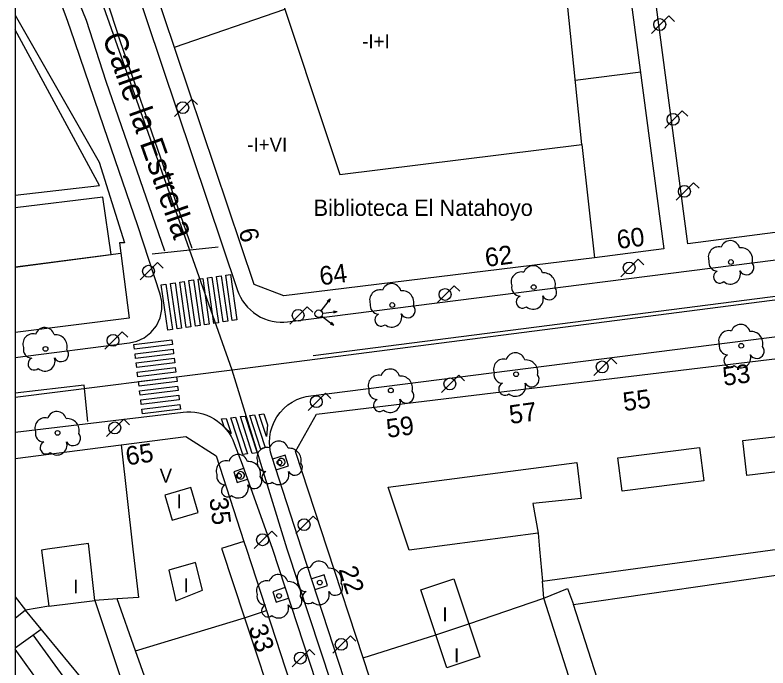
# Model space of a CAD drawing. Extents: x 282771 to 285132, y 4823109 to 4825496.
# Drawn here: x 282771.5 to 282852.4, y 4824282.8 to 4824352.9 of the extents above; entities that cross this region are included whole.
import ezdxf

# ---------------------------------------------------------------- set-up
doc = ezdxf.new("R2010")
doc.units = 0
for name, color, linetype in [('ACERA-BORDILLO', 7, 'Continuous'), ('ACERA-INTERIOR', 7, 'Continuous'), ('ARBOL', 7, 'Continuous'), ('CALLE-EJE', 7, 'Continuous'), ('CALLE-TEXTO', 7, 'Continuous'), ('Default', 7, 'Continuous'), ('EDIFICIO', 7, 'Continuous'), ('FAROLA', 7, 'Continuous'), ('INTERIOR-EDIFICIO', 7, 'Continuous'), ('MEDIANERA', 7, 'Continuous'), ('NUM-LOCAL', 7, 'Continuous'), ('NUM-PORTAL', 7, 'Continuous'), ('PASO-PEATONES', 7, 'Continuous'), ('SEMAFORO', 7, 'Continuous'), ('SENAL-VIARIA', 7, 'Continuous'), ('TXT-ALTURA-EDIFICIO', 7, 'Continuous'), ('TXT-EDIFICIOS', 7, 'Continuous'), ('VALLA', 7, 'Continuous'), ('ZONA-VERDE', 7, 'Continuous')]:
    doc.layers.add(name, color=color, linetype=linetype)

msp = doc.modelspace()

# ---------------------------------------------------------------- linework, layer by layer
at = {"layer": 'ACERA-BORDILLO'}
for points in [[(282771.5, 4824316.158), (282783.801, 4824317.731), (282784.583, 4824317.912), (282785.366, 4824318.277), (282786.086, 4824318.834), (282786.674, 4824319.56), (282787.078, 4824320.403), (282787.273, 4824321.291), (282787.268, 4824322.155), (282787.096, 4824322.94), (282784.691, 4824330.311), (282781.021, 4824340.94), (282777.441, 4824351.41), (282776.981, 4824352.75), (282776.491, 4824354.09), (282776.097, 4824355.089), (282775.491, 4824356.365), (282774.822, 4824357.64), (282774.28, 4824358.757), (282773.642, 4824360.096), (282773.132, 4824361.021), (282772.271, 4824362.711), (282771.5, 4824363.969)], [(282782.398, 4824362.091), (282795.397, 4824323.364), (282795.54, 4824322.989), (282795.718, 4824322.617), (282795.93, 4824322.253), (282796.177, 4824321.903), (282796.458, 4824321.569), (282796.771, 4824321.258), (282797.112, 4824320.974), (282797.48, 4824320.72), (282797.868, 4824320.5), (282798.272, 4824320.316), (282798.689, 4824320.17), (282799.111, 4824320.062), (282799.534, 4824319.992), (282799.954, 4824319.958), (282800.366, 4824319.96), (282800.766, 4824319.995), (282866.729, 4824328.355)], [(282841.471, 4824175.567), (282802.311, 4824295.551), (282799.063, 4824305.517), (282798.933, 4824305.995), (282798.848, 4824306.504), (282798.816, 4824307.038), (282798.844, 4824307.591), (282798.936, 4824308.152), (282799.094, 4824308.709), (282799.319, 4824309.252), (282799.609, 4824309.769), (282799.958, 4824310.247), (282800.358, 4824310.678), (282800.799, 4824311.054), (282801.271, 4824311.37), (282801.762, 4824311.625), (282802.262, 4824311.819), (282802.76, 4824311.954), (282803.248, 4824312.034), (282875.529, 4824321.251)], [(282771.5, 4824308.134), (282789.558, 4824310.286), (282789.964, 4824310.318), (282790.381, 4824310.318), (282790.805, 4824310.284), (282791.233, 4824310.213), (282791.66, 4824310.105), (282792.081, 4824309.96), (282792.49, 4824309.777), (282792.884, 4824309.559), (282793.258, 4824309.308), (282793.607, 4824309.027), (282793.928, 4824308.719), (282794.219, 4824308.389), (282794.477, 4824308.04), (282794.701, 4824307.678), (282794.892, 4824307.307), (282795.048, 4824306.931), (282795.878, 4824304.693), (282799.161, 4824295.551), (282835.662, 4824184.021)]]:
    msp.add_lwpolyline(points, dxfattribs=at)
at = {"layer": 'ACERA-INTERIOR'}
for p, q in [((282771.5, 4824284.952), (282774.291, 4824286.971)), ((282780.041, 4824277.261), (282773.455, 4824286.366)), ((282774.709, 4824280.367), (282771.5, 4824284.803))]:
    msp.add_line(p, q, dxfattribs=at)
for points in [[(282771.5, 4824352.911), (282780.521, 4824337.12), (282783.266, 4824328.455), (282782.72, 4824328.473), (282782.861, 4824327.351)], [(282799.531, 4824304.101), (282800.861, 4824304.531), (282800.491, 4824305.671), (282799.161, 4824305.241)], [(282799.978, 4824305.298), (282799.894, 4824305.26), (282799.815, 4824305.196), (282799.75, 4824305.108), (282799.71, 4824305), (282799.703, 4824304.886), (282799.727, 4824304.779), (282799.774, 4824304.689), (282799.834, 4824304.62), (282799.909, 4824304.567), (282800.004, 4824304.53), (282800.113, 4824304.518), (282800.226, 4824304.537), (282800.328, 4824304.588), (282800.409, 4824304.662), (282800.464, 4824304.748), (282800.493, 4824304.835), (282800.502, 4824304.926), (282800.486, 4824305.027), (282800.442, 4824305.128), (282800.369, 4824305.215), (282800.274, 4824305.279), (282800.169, 4824305.312), (282800.067, 4824305.316), (282799.978, 4824305.298)], [(282796.048, 4824304.22), (282794.991, 4824303.871), (282795.361, 4824302.731), (282796.456, 4824303.085)], [(282795.615, 4824303.87), (282795.531, 4824303.832), (282795.452, 4824303.768), (282795.387, 4824303.68), (282795.348, 4824303.572), (282795.34, 4824303.458), (282795.364, 4824303.351), (282795.411, 4824303.261), (282795.472, 4824303.192), (282795.547, 4824303.139), (282795.641, 4824303.102), (282795.75, 4824303.09), (282795.863, 4824303.11), (282795.966, 4824303.16), (282796.047, 4824303.234), (282796.101, 4824303.32), (282796.13, 4824303.407), (282796.139, 4824303.499), (282796.124, 4824303.599), (282796.079, 4824303.7), (282796.006, 4824303.788), (282795.911, 4824303.851), (282795.806, 4824303.884), (282795.705, 4824303.888), (282795.615, 4824303.87)], [(282803.731, 4824291.221), (282805.061, 4824291.651), (282804.691, 4824292.791), (282803.361, 4824292.361)], [(282800.511, 4824291.431), (282799.181, 4824290.991), (282799.551, 4824289.851), (282800.881, 4824290.281)]]:
    msp.add_lwpolyline(points, dxfattribs=at)
at = {"layer": 'ARBOL'}
for centre in [(282848.377, 4824326.408), (282827.198, 4824323.715), (282812.006, 4824321.788), (282849.486, 4824317.41), (282774.768, 4824317.072), (282825.308, 4824314.358), (282811.857, 4824312.617), (282776.061, 4824308.05), (282799.891, 4824304.871), (282795.531, 4824303.441), (282804.221, 4824291.971), (282799.851, 4824290.541)]:
    msp.add_circle(centre, 0.255, dxfattribs=at)
for centre, radius, start, end in [((282848.307, 4824327.668), 1.038, 15.64228, 161.38435), ((282847.047, 4824326.938), 1.097, 75.4318, 200.55608), ((282849.437, 4824326.668), 1.272, 345.03273, 95.79925), ((282846.937, 4824326.368), 0.935, 168.59898, 268.13236), ((282827.128, 4824324.975), 1.038, 15.64228, 161.38435), ((282850.047, 4824325.838), 0.797, 208.96247, 38.99103), ((282825.868, 4824324.245), 1.097, 75.4318, 200.55608), ((282828.258, 4824323.975), 1.272, 345.03273, 95.79925), ((282847.177, 4824324.818), 0.672, 113.73672, 309.4725), ((282848.317, 4824325.118), 1.086, 228.95447, 17.92796), ((282811.936, 4824323.048), 1.038, 15.64228, 161.38435), ((282810.676, 4824322.318), 1.097, 75.4318, 200.55608), ((282813.066, 4824322.048), 1.272, 345.03273, 95.79925), ((282825.758, 4824323.675), 0.935, 168.59898, 268.13236), ((282828.868, 4824323.145), 0.797, 208.96247, 38.99103), ((282825.998, 4824322.125), 0.672, 113.73672, 309.4725), ((282827.138, 4824322.425), 1.086, 228.95447, 17.92796), ((282810.566, 4824321.748), 0.935, 168.59898, 268.13236), ((282813.676, 4824321.218), 0.797, 208.96247, 38.99103), ((282810.806, 4824320.198), 0.672, 113.73672, 309.4725), ((282811.946, 4824320.498), 1.086, 228.95447, 17.92796), ((282774.698, 4824318.332), 1.038, 15.64228, 161.38435), ((282849.416, 4824318.67), 1.038, 15.64228, 161.38435), ((282773.438, 4824317.602), 1.097, 75.4318, 200.55608), ((282775.828, 4824317.332), 1.272, 345.03273, 95.79925), ((282848.156, 4824317.94), 1.097, 75.4318, 200.55608), ((282850.546, 4824317.67), 1.272, 345.03273, 95.79925), ((282848.046, 4824317.37), 0.935, 168.59898, 268.13236), ((282773.328, 4824317.032), 0.935, 168.59898, 268.13236), ((282776.438, 4824316.502), 0.797, 208.96247, 38.99103), ((282851.156, 4824316.84), 0.797, 208.96247, 38.99103), ((282773.568, 4824315.482), 0.672, 113.73672, 309.4725), ((282774.708, 4824315.782), 1.086, 228.95447, 17.92796), ((282823.978, 4824314.888), 1.097, 75.4318, 200.55608), ((282825.238, 4824315.618), 1.038, 15.64228, 161.38435), ((282848.286, 4824315.82), 0.672, 113.73672, 309.4725), ((282849.426, 4824316.12), 1.086, 228.95447, 17.92796), ((282826.368, 4824314.618), 1.272, 345.03273, 95.79925), ((282811.787, 4824313.877), 1.038, 15.64228, 161.38435), ((282823.868, 4824314.318), 0.935, 168.59898, 268.13236), ((282810.527, 4824313.147), 1.097, 75.4318, 200.55608), ((282812.917, 4824312.877), 1.272, 345.03273, 95.79925), ((282826.978, 4824313.788), 0.797, 208.96247, 38.99103), ((282810.417, 4824312.577), 0.935, 168.59898, 268.13236), ((282824.108, 4824312.768), 0.672, 113.73672, 309.4725), ((282825.248, 4824313.068), 1.086, 228.95447, 17.92796), ((282813.527, 4824312.047), 0.797, 208.96247, 38.99103), ((282810.657, 4824311.027), 0.672, 113.73672, 309.4725), ((282811.797, 4824311.327), 1.086, 228.95447, 17.92796), ((282775.991, 4824309.31), 1.038, 15.64228, 161.38435), ((282774.731, 4824308.58), 1.097, 75.4318, 200.55608), ((282777.121, 4824308.31), 1.272, 345.03273, 95.79925), ((282774.621, 4824308.01), 0.935, 168.59898, 268.13236), ((282777.731, 4824307.48), 0.797, 208.96247, 38.99103), ((282774.861, 4824306.46), 0.672, 113.73672, 309.4725), ((282776.001, 4824306.76), 1.086, 228.95447, 17.92796), ((282799.821, 4824306.131), 1.038, 15.64228, 161.38435), ((282798.561, 4824305.401), 1.097, 75.4318, 200.55608), ((282800.951, 4824305.131), 1.272, 345.03273, 95.79925), ((282795.461, 4824304.701), 1.038, 15.64228, 161.38435), ((282794.201, 4824303.971), 1.097, 75.4318, 200.55608), ((282796.591, 4824303.701), 1.272, 345.03273, 95.79925), ((282798.451, 4824304.831), 0.935, 168.59898, 268.13236), ((282801.561, 4824304.301), 0.797, 208.96247, 38.99103), ((282798.691, 4824303.281), 0.672, 113.73672, 309.4725), ((282799.831, 4824303.581), 1.086, 228.95447, 17.92796), ((282794.091, 4824303.401), 0.935, 168.59898, 268.13236), ((282797.201, 4824302.871), 0.797, 208.96247, 38.99103), ((282794.331, 4824301.851), 0.672, 113.73672, 309.4725), ((282795.471, 4824302.151), 1.086, 228.95447, 17.92796), ((282804.151, 4824293.231), 1.038, 15.64228, 161.38435), ((282802.891, 4824292.501), 1.097, 75.4318, 200.55608), ((282805.281, 4824292.231), 1.272, 345.03273, 95.79925), ((282799.781, 4824291.801), 1.038, 15.64228, 161.38435), ((282798.521, 4824291.071), 1.097, 75.4318, 200.55608), ((282800.911, 4824290.801), 1.272, 345.03273, 95.79925), ((282802.781, 4824291.931), 0.935, 168.59898, 268.13236), ((282805.891, 4824291.401), 0.797, 208.96247, 38.99103), ((282803.021, 4824290.381), 0.672, 113.73672, 309.4725), ((282804.161, 4824290.681), 1.086, 228.95447, 17.92796), ((282798.411, 4824290.501), 0.935, 168.59898, 268.13236), ((282801.521, 4824289.971), 0.797, 208.96247, 38.99103), ((282798.651, 4824288.951), 0.672, 113.73672, 309.4725), ((282799.791, 4824289.251), 1.086, 228.95447, 17.92796)]:
    msp.add_arc(centre, radius, start, end, dxfattribs=at)
at = {"layer": 'CALLE-EJE'}
for points in [[(282794.821, 4824314.791), (282775.801, 4824368.6)], [(282942.69, 4824333.861), (282794.821, 4824314.791)], [(282794.821, 4824314.791), (282771.5, 4824311.85)], [(282843.321, 4824166.432), (282800.711, 4824295.551), (282794.821, 4824314.791)]]:
    msp.add_lwpolyline(points, dxfattribs=at)
at = {"layer": 'Default'}
msp.add_lwpolyline([(285130.1, 4825495.5), (282771.5, 4825495.5), (282771.5, 4823109)], dxfattribs=at)
at = {"layer": 'EDIFICIO'}
for points in [[(282800.361, 4824322.781), (282797.181, 4824323.991), (282784.622, 4824361.415), (282786.497, 4824366.151), (282811.687, 4824375.825), (282833.728, 4824384.075), (282841.18, 4824327.828), (282833.721, 4824326.861), (282800.361, 4824322.781)], [(282771.5, 4824325.879), (282782.861, 4824327.351), (282783.751, 4824320.381), (282771.5, 4824318.839)], [(282898.88, 4824321.471), (282912.62, 4824323.091), (282940.34, 4824326.381), (282943.34, 4824301.671), (282937.27, 4824300.901), (282938.01, 4824295.551), (282940.25, 4824279.361), (282936, 4824277.511), (282940.61, 4824266.921), (282891.09, 4824245.691), (282839.261, 4824223.472), (282829.681, 4824220.082), (282826.381, 4824230.322), (282817.731, 4824256.931), (282808.881, 4824283.891), (282805.061, 4824295.551), (282801.621, 4824306.061), (282803.871, 4824310.071), (282873.52, 4824318.471), (282891.09, 4824320.541), (282898.88, 4824321.471)], [(282782.901, 4824306.771), (282789.841, 4824307.661), (282793.091, 4824305.591), (282796.071, 4824296.391), (282796.351, 4824295.551), (282802.065, 4824277.994)], [(282771.5, 4824305.314), (282782.901, 4824306.771)], [(282782.071, 4824277.551), (282772.631, 4824289.001), (282771.5, 4824288.103)]]:
    msp.add_lwpolyline(points, dxfattribs=at)
at = {"layer": 'FAROLA'}
for p, q in [((282841.72, 4824352.846), (282840.78, 4824351.916)), ((282842.31, 4824352.256), (282841.72, 4824352.846)), ((282840.78, 4824351.916), (282839.85, 4824350.976)), ((282790.491, 4824343.92), (282789.551, 4824342.99)), ((282791.081, 4824343.33), (282790.491, 4824343.92)), ((282789.551, 4824342.99), (282788.621, 4824342.05)), ((282843.145, 4824342.665), (282842.205, 4824341.735)), ((282843.735, 4824342.075), (282843.145, 4824342.665)), ((282842.205, 4824341.735), (282841.275, 4824340.795)), ((282844.367, 4824334.928), (282843.427, 4824333.998)), ((282844.957, 4824334.338), (282844.367, 4824334.928)), ((282843.427, 4824333.998), (282842.497, 4824333.058)), ((282838.43, 4824326.7), (282837.49, 4824325.77)), ((282839.02, 4824326.11), (282838.43, 4824326.7)), ((282786.814, 4824326.352), (282785.874, 4824325.422)), ((282787.404, 4824325.762), (282786.814, 4824326.352)), ((282837.49, 4824325.77), (282836.56, 4824324.83)), ((282785.874, 4824325.422), (282784.944, 4824324.482)), ((282818.663, 4824323.853), (282817.723, 4824322.923)), ((282819.253, 4824323.263), (282818.663, 4824323.853)), ((282817.723, 4824322.923), (282816.793, 4824321.983)), ((282802.882, 4824321.611), (282801.942, 4824320.682)), ((282803.472, 4824321.021), (282802.882, 4824321.611)), ((282801.942, 4824320.682), (282801.012, 4824319.742)), ((282783.005, 4824318.921), (282782.065, 4824317.991)), ((282783.595, 4824318.331), (282783.005, 4824318.921)), ((282782.065, 4824317.991), (282781.135, 4824317.051)), ((282835.532, 4824316.071), (282834.592, 4824315.141)), ((282836.122, 4824315.481), (282835.532, 4824316.071)), ((282834.592, 4824315.141), (282833.662, 4824314.201)), ((282819.175, 4824314.245), (282818.235, 4824313.315)), ((282819.765, 4824313.655), (282819.175, 4824314.245)), ((282818.235, 4824313.315), (282817.305, 4824312.375)), ((282804.838, 4824312.333), (282803.898, 4824311.403)), ((282805.428, 4824311.743), (282804.838, 4824312.333)), ((282803.898, 4824311.403), (282802.968, 4824310.463)), ((282783.189, 4824309.518), (282782.249, 4824308.588)), ((282783.779, 4824308.928), (282783.189, 4824309.518)), ((282782.249, 4824308.588), (282781.319, 4824307.648)), ((282803.521, 4824299.121), (282802.581, 4824298.191)), ((282804.111, 4824298.531), (282803.521, 4824299.121)), ((282802.581, 4824298.191), (282801.651, 4824297.251)), ((282799.061, 4824297.501), (282798.121, 4824296.571)), ((282799.651, 4824296.911), (282799.061, 4824297.501)), ((282798.121, 4824296.571), (282797.191, 4824295.631)), ((282807.511, 4824286.261), (282806.571, 4824285.331)), ((282808.101, 4824285.671), (282807.511, 4824286.261)), ((282806.571, 4824285.331), (282805.641, 4824284.391)), ((282803.121, 4824284.791), (282802.181, 4824283.861)), ((282803.711, 4824284.201), (282803.121, 4824284.791)), ((282802.181, 4824283.861), (282801.251, 4824282.921))]:
    msp.add_line(p, q, dxfattribs=at)
for centre, radius in [((282840.74, 4824351.916), 0.638), ((282789.511, 4824342.99), 0.637), ((282842.165, 4824341.735), 0.638), ((282843.387, 4824333.998), 0.638), ((282785.834, 4824325.422), 0.637), ((282837.45, 4824325.77), 0.637), ((282817.683, 4824322.923), 0.637), ((282801.902, 4824320.682), 0.637), ((282782.025, 4824317.991), 0.637), ((282834.552, 4824315.141), 0.637), ((282818.195, 4824313.315), 0.637), ((282803.858, 4824311.403), 0.637), ((282782.209, 4824308.588), 0.637), ((282802.541, 4824298.191), 0.637), ((282798.081, 4824296.571), 0.637), ((282806.531, 4824285.331), 0.637), ((282802.141, 4824283.861), 0.637)]:
    msp.add_circle(centre, radius, dxfattribs=at)
at = {"layer": 'INTERIOR-EDIFICIO'}
for points in [[(282816.101, 4824364.447), (282799.001, 4824358.02), (282806.391, 4824335.821), (282832.351, 4824339.05), (282830.665, 4824355.91), (282819.752, 4824354.462), (282816.101, 4824364.447)], [(282849.661, 4824307.221), (282858.241, 4824308.241), (282858.681, 4824304.511), (282850.101, 4824303.491), (282849.661, 4824307.221)], [(282836.251, 4824305.371), (282845.021, 4824306.471), (282845.461, 4824302.891), (282836.691, 4824301.791), (282836.251, 4824305.371)], [(282827.691, 4824297.281), (282814.651, 4824295.551), (282813.831, 4824295.441), (282813.791, 4824295.551), (282811.571, 4824302.221), (282831.821, 4824304.861), (282832.291, 4824301.011), (282827.111, 4824300.461), (282827.691, 4824297.281)], [(282787.571, 4824301.361), (282788.361, 4824298.671), (282791.181, 4824299.491), (282790.381, 4824302.181), (282787.571, 4824301.361)], [(282891.09, 4824256.921), (282877.471, 4824250.68), (282845.929, 4824236.225), (282834.441, 4824230.96), (282833.311, 4824230.442), (282832.251, 4824233.332), (282833.701, 4824233.962), (282831.891, 4824240.381), (282835.261, 4824241.391), (282837.491, 4824235.482), (282844.911, 4824238.462), (282843.636, 4824242.424), (282837.291, 4824262.141), (282836.356, 4824265.063), (282828.291, 4824290.281), (282828.129, 4824292.141), (282853.381, 4824295.551), (282868.569, 4824297.601), (282869, 4824295.551), (282869.107, 4824295.05), (282869.571, 4824292.861), (282877.18, 4824293.794), (282885.751, 4824294.846), (282891.09, 4824295.512)], [(282790.921, 4824266.441), (282788.329, 4824273.725), (282786.347, 4824279.293), (282784.439, 4824284.653), (282782.461, 4824290.215), (282780.061, 4824290.051), (282779.441, 4824295.551), (282779.381, 4824296.171), (282774.971, 4824295.551), (282774.331, 4824295.461), (282775.121, 4824289.451), (282772.631, 4824289.001)], [(282791.621, 4824291.141), (282790.861, 4824294.131), (282788.001, 4824293.301), (282788.761, 4824290.021), (282791.621, 4824291.141)], [(282815.081, 4824291.191), (282818.631, 4824292.381), (282820.236, 4824287.553), (282821.421, 4824283.991), (282817.871, 4824282.811), (282816.691, 4824286.354), (282815.081, 4824291.191)]]:
    msp.add_lwpolyline(points, dxfattribs=at)
at = {"layer": 'MEDIANERA'}
for points in [[(282788.629, 4824349.476), (282800.48, 4824353.577)], [(282831.663, 4824345.929), (282838.714, 4824346.844)], [(282832.351, 4824339.05), (282833.721, 4824326.861)], [(282782.901, 4824306.771), (282784.161, 4824295.551), (282784.751, 4824290.371), (282782.461, 4824290.215)], [(282827.691, 4824297.281), (282827.831, 4824295.551), (282828.129, 4824292.141)], [(282796.071, 4824296.391), (282793.681, 4824295.631), (282793.701, 4824295.551), (282796.146, 4824288.193)], [(282831.461, 4824289.601), (282863.12, 4824294.184)], [(282816.691, 4824286.354), (282820.236, 4824287.553), (282828.291, 4824290.281), (282830.841, 4824291.331), (282831.461, 4824289.601)], [(282771.5, 4824290.443), (282772.631, 4824289.001)], [(282775.121, 4824289.451), (282780.061, 4824290.051), (282783.979, 4824278.328)], [(282846.491, 4824243.661), (282840.141, 4824262.651), (282831.461, 4824289.601)], [(282796.146, 4824288.193), (282798.491, 4824288.961)], [(282784.439, 4824284.653), (282796.146, 4824288.193)], [(282796.146, 4824288.193), (282799.771, 4824277.281)], [(282808.881, 4824283.891), (282816.691, 4824286.354)]]:
    msp.add_lwpolyline(points, dxfattribs=at)
at = {"layer": 'PASO-PEATONES'}
for points in [[(282794.334, 4824320.041), (282793.839, 4824319.966), (282793.139, 4824324.854), (282793.634, 4824324.929)], [(282795.323, 4824320.19), (282794.828, 4824320.116), (282794.128, 4824325.004), (282794.622, 4824325.078)], [(282788.401, 4824319.146), (282787.906, 4824319.071), (282787.206, 4824323.959), (282787.701, 4824324.034)], [(282789.39, 4824319.295), (282788.895, 4824319.22), (282788.195, 4824324.108), (282788.69, 4824324.183)], [(282790.379, 4824319.444), (282789.884, 4824319.37), (282789.184, 4824324.257), (282789.678, 4824324.332)], [(282791.367, 4824319.593), (282790.873, 4824319.519), (282790.173, 4824324.407), (282790.667, 4824324.481)], [(282792.356, 4824319.743), (282791.862, 4824319.668), (282791.162, 4824324.556), (282791.656, 4824324.63)], [(282793.345, 4824319.892), (282792.851, 4824319.817), (282792.15, 4824324.705), (282792.645, 4824324.78)], [(282784.263, 4824317.551), (282788.342, 4824318.05), (282788.403, 4824317.554), (282784.324, 4824317.055)], [(282784.385, 4824316.558), (282788.464, 4824317.057), (282788.526, 4824316.561), (282784.447, 4824316.062)], [(282784.508, 4824315.566), (282788.587, 4824316.065), (282788.648, 4824315.569), (282784.569, 4824315.07)], [(282784.631, 4824314.573), (282788.709, 4824315.072), (282788.771, 4824314.576), (282784.692, 4824314.077)], [(282784.753, 4824313.581), (282788.832, 4824314.08), (282788.893, 4824313.584), (282784.815, 4824313.085)], [(282784.876, 4824312.589), (282788.955, 4824313.088), (282789.016, 4824312.591), (282784.937, 4824312.092)], [(282784.999, 4824311.596), (282789.077, 4824312.095), (282789.139, 4824311.599), (282785.06, 4824311.1)], [(282785.121, 4824310.604), (282789.2, 4824311.103), (282789.261, 4824310.606), (282785.183, 4824310.107)], [(282793.946, 4824308.701), (282793.668, 4824309.551), (282794.174, 4824309.612), (282794.707, 4824307.982)], [(282795.969, 4824305.733), (282794.68, 4824309.673), (282795.186, 4824309.735), (282796.475, 4824305.794)], [(282796.981, 4824305.855), (282795.693, 4824309.796), (282796.199, 4824309.857), (282797.487, 4824305.916)], [(282797.897, 4824306.273), (282796.705, 4824309.918), (282797.211, 4824309.979), (282798.356, 4824306.478)], [(282798.494, 4824307.662), (282797.717, 4824310.041), (282798.223, 4824310.102), (282798.611, 4824308.914)]]:
    msp.add_lwpolyline(points, close=True, dxfattribs=at)
at = {"layer": 'SEMAFORO'}
for p, q in [((282805.336, 4824322.437), (282804.6, 4824321.488)), ((282805.024, 4824322.198), (282805.336, 4824322.437)), ((282805.336, 4824322.437), (282805.182, 4824322.075)), ((282804.6, 4824321.488), (282804.355, 4824321.172)), ((282804.503, 4824320.906), (282804.896, 4824320.955)), ((282804.896, 4824320.955), (282806.088, 4824321.106)), ((282805.695, 4824321.171), (282806.088, 4824321.106)), ((282805.724, 4824320.946), (282806.088, 4824321.106)), ((282804.426, 4824320.611), (282804.742, 4824320.366)), ((282804.742, 4824320.366), (282805.691, 4824319.631)), ((282805.329, 4824319.784), (282805.691, 4824319.631)), ((282805.452, 4824319.942), (282805.691, 4824319.631))]:
    msp.add_line(p, q, dxfattribs=at)
msp.add_circle((282804.11, 4824320.856), 0.4, dxfattribs=at)
at = {"layer": 'SENAL-VIARIA'}
for points in [[(282782.808, 4824350.072), (282779.189, 4824361.308)], [(282775.516, 4824356.517), (282777.156, 4824357.265), (282779.123, 4824352.381), (282781.247, 4824345.851), (282787.533, 4824327.619)], [(282790.507, 4824327.86), (282782.808, 4824350.072)], [(282929.551, 4824332.504), (282803.517, 4824316.344)], [(282786.212, 4824327.302), (282793.297, 4824328.028)], [(282779.329, 4824309.294), (282778.906, 4824313.169), (282771.5, 4824312.336)]]:
    msp.add_lwpolyline(points, dxfattribs=at)
at = {"layer": 'VALLA'}
msp.add_lwpolyline([(282924.21, 4824381.26), (282927.605, 4824381.869), (282932.621, 4824341.945), (282931.192, 4824339.71), (282843.753, 4824328.367), (282836.305, 4824384.651), (282853.032, 4824391.121), (282865.119, 4824392.608)], dxfattribs=at)
at = {"layer": 'ZONA-VERDE'}
for p, q in [((282771.5, 4824351.361), (282771.5, 4824333.598)), ((282780.574, 4824334.631), (282771.5, 4824351.361)), ((282771.5, 4824333.598), (282780.574, 4824334.631)), ((282780.944, 4824333.371), (282771.5, 4824332.215)), ((282781.824, 4824327.21), (282780.944, 4824333.371)), ((282771.5, 4824332.215), (282771.5, 4824325.871)), ((282771.5, 4824325.871), (282781.824, 4824327.21))]:
    msp.add_line(p, q, dxfattribs=at)

# ---------------------------------------------------------------- texts
at = {"layer": 'CALLE-TEXTO'}
msp.add_text('Calle la Estrella', height=2.5, rotation=289.46684, dxfattribs=at).set_placement((282780.839, 4824350.598))
at = {"layer": 'NUM-LOCAL'}
for s, rotation, p in [('6', 283.49577, (282795.506, 4824329.814)), ('35', 277.39004, (282792.358, 4824301.011))]:
    msp.add_text(s, height=2, rotation=rotation, dxfattribs=at).set_placement(p)
at = {"layer": 'NUM-PORTAL'}
for s, rotation, p in [('60', 7.34004, (282836.249, 4824327.8)), ('62', 7.34004, (282822.089, 4824325.875)), ('64', 7.34004, (282804.314, 4824323.898)), ('53', 7.98004, (282847.626, 4824313.095)), ('55', 7.98004, (282836.921, 4824310.377)), ('57', 7.98004, (282824.698, 4824308.999)), ('59', 7.98004, (282811.507, 4824307.509)), ('65', 8.85796, (282783.536, 4824304.545)), ('22', 288.23004, (282806.225, 4824293.389)), ('33', 288.92004, (282796.542, 4824287.122))]:
    msp.add_text(s, height=2, rotation=rotation, dxfattribs=at).set_placement(p)
at = {"layer": 'TXT-ALTURA-EDIFICIO'}
for s, p in [('-I+I', (282808.778, 4824349.37)), ('-I+VI', (282796.439, 4824338.281)), ('V', (282787.025, 4824302.709)), ('I', (282788.852, 4824299.959)), ('I', (282777.76, 4824290.801)), ('I', (282789.59, 4824290.921)), ('I', (282817.39, 4824287.811)), ('I', (282818.65, 4824283.391))]:
    msp.add_text(s, height=1.5, rotation=0.00004, dxfattribs=at).set_placement(p)
at = {"layer": 'TXT-EDIFICIOS'}
msp.add_text('Biblioteca El Natahoyo', height=1.75, rotation=0.00004, dxfattribs=at).set_placement((282803.558, 4824331.361))

doc.saveas('drawing.dxf')
